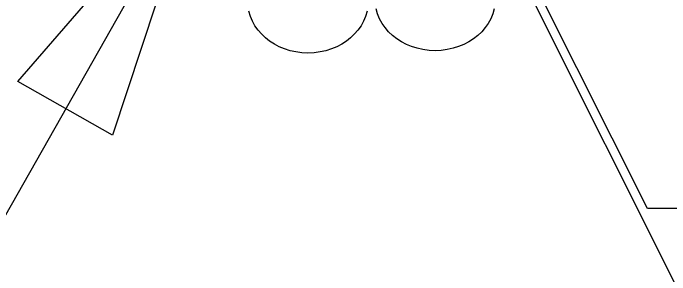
# Model space of a CAD drawing. Extents: x 1578769 to 1579225, y 724002 to 724828.
# Drawn here: x 1578866.886 to 1578868.334, y 724449.298 to 724449.876 of the extents above; entities that cross this region are included whole.
import ezdxf

# ---------------------------------------------------------------- set-up
doc = ezdxf.new("R2010")
doc.units = 0
for name, color, linetype in [('1', 7, 'Continuous'), ('Old_Level_1', 7, 'Continuous'), ('R_Fin Surface', 7, 'Continuous')]:
    doc.layers.add(name, color=color, linetype=linetype)

msp = doc.modelspace()

# ---------------------------------------------------------------- linework, layer by layer
at = {"layer": '1'}
msp.add_lwpolyline([(1578866.8969, 724449.7247), (1578867.2972, 724450.1875), (1578867.1057, 724449.6063)], close=True, dxfattribs=at)
msp.add_lwpolyline([(1578867.2393, 724450.0832), (1578865.0235, 724446.1746), (1578864.3382, 724446.1746)], dxfattribs=at)
at = {"layer": 'Old_Level_1'}
for points in [[(1578867.947, 724449.8849), (1578867.9438, 724449.874), (1578867.9394, 724449.8633), (1578867.9337, 724449.8532), (1578867.9271, 724449.8438), (1578867.9195, 724449.8348), (1578867.9107, 724449.8267), (1578867.9013, 724449.8193), (1578867.891, 724449.8125), (1578867.8801, 724449.8068), (1578867.8685, 724449.802), (1578867.8563, 724449.7981), (1578867.8436, 724449.7952), (1578867.8304, 724449.7935), (1578867.8169, 724449.7928), (1578867.8033, 724449.7935), (1578867.79, 724449.7952), (1578867.7773, 724449.7981), (1578867.765, 724449.802), (1578867.7534, 724449.8068), (1578867.7425, 724449.8125), (1578867.7322, 724449.8193), (1578867.7228, 724449.8267), (1578867.7143, 724449.8348), (1578867.7066, 724449.8438), (1578867.7001, 724449.8532), (1578867.6944, 724449.8633), (1578867.69, 724449.874), (1578867.6867, 724449.8849)], [(1578867.947, 724449.8849), (1578867.9438, 724449.874), (1578867.9394, 724449.8633), (1578867.9337, 724449.8532), (1578867.9271, 724449.8438), (1578867.9195, 724449.8348), (1578867.9107, 724449.8267), (1578867.9013, 724449.8193), (1578867.891, 724449.8125), (1578867.8801, 724449.8068), (1578867.8685, 724449.802), (1578867.8563, 724449.7981), (1578867.8436, 724449.7952), (1578867.8304, 724449.7935), (1578867.8169, 724449.7928), (1578867.8033, 724449.7935), (1578867.79, 724449.7952), (1578867.7773, 724449.7981), (1578867.765, 724449.802), (1578867.7534, 724449.8068), (1578867.7425, 724449.8125), (1578867.7322, 724449.8193), (1578867.7228, 724449.8267), (1578867.7143, 724449.8348), (1578867.7066, 724449.8438), (1578867.7001, 724449.8532), (1578867.6944, 724449.8633), (1578867.69, 724449.874), (1578867.6867, 724449.8849)], [(1578867.6667, 724449.8798), (1578867.6634, 724449.8686), (1578867.6588, 724449.8581), (1578867.6533, 724449.848), (1578867.6466, 724449.8384), (1578867.6389, 724449.8297), (1578867.6304, 724449.8213), (1578867.621, 724449.8139), (1578867.6107, 724449.8073), (1578867.5998, 724449.8017), (1578867.5882, 724449.7966), (1578867.5759, 724449.7929), (1578867.5632, 724449.7901), (1578867.5501, 724449.7883), (1578867.5363, 724449.7877), (1578867.5227, 724449.7883), (1578867.5096, 724449.7901), (1578867.4969, 724449.7929), (1578867.4847, 724449.7966), (1578867.4731, 724449.8017), (1578867.4622, 724449.8073), (1578867.4519, 724449.8139), (1578867.4425, 724449.8213), (1578867.4339, 724449.8297), (1578867.4263, 724449.8384), (1578867.4195, 724449.848), (1578867.414, 724449.8581), (1578867.4094, 724449.8686), (1578867.4062, 724449.8798)], [(1578867.6667, 724449.8798), (1578867.6634, 724449.8686), (1578867.6588, 724449.8581), (1578867.6533, 724449.848), (1578867.6466, 724449.8384), (1578867.6389, 724449.8297), (1578867.6304, 724449.8213), (1578867.621, 724449.8139), (1578867.6107, 724449.8073), (1578867.5998, 724449.8017), (1578867.5882, 724449.7966), (1578867.5759, 724449.7929), (1578867.5632, 724449.7901), (1578867.5501, 724449.7883), (1578867.5363, 724449.7877), (1578867.5227, 724449.7883), (1578867.5096, 724449.7901), (1578867.4969, 724449.7929), (1578867.4847, 724449.7966), (1578867.4731, 724449.8017), (1578867.4622, 724449.8073), (1578867.4519, 724449.8139), (1578867.4425, 724449.8213), (1578867.4339, 724449.8297), (1578867.4263, 724449.8384), (1578867.4195, 724449.848), (1578867.414, 724449.8581), (1578867.4094, 724449.8686), (1578867.4062, 724449.8798)]]:
    msp.add_lwpolyline(points, dxfattribs=at)
at = {"layer": 'R_Fin Surface'}
for p, q in [((1578867.7517, 724450.4646), (1578869.75, 724446.4737)), ((1578867.7517, 724450.4646), (1578869.75, 724446.4737)), ((1578868.2848, 724449.4446), (1578867.7841, 724450.4446)), ((1578880.8946, 724449.4446), (1578868.2848, 724449.4446))]:
    msp.add_line(p, q, dxfattribs=at)

doc.saveas('drawing.dxf')
